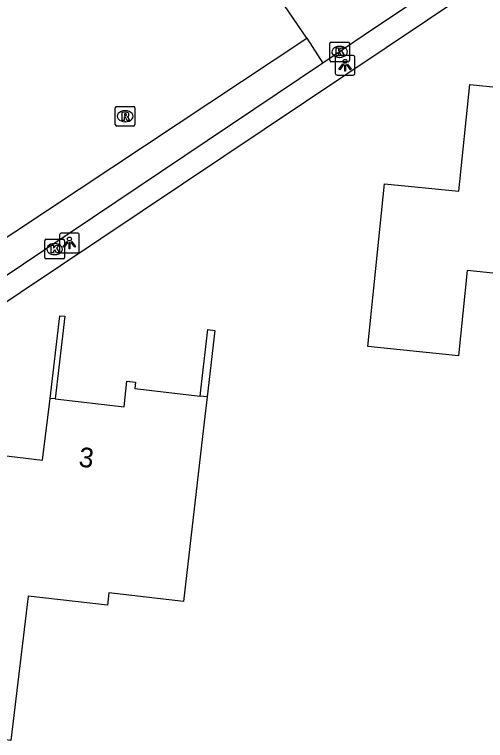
# Model space of a CAD drawing. Extents: x 162398 to 163643, y 386453 to 387397.
# Drawn here: x 163096.85 to 163120.81, y 386757.52 to 386794.48 of the extents above; entities that cross this region are included whole.
import ezdxf

# ---------------------------------------------------------------- set-up
doc = ezdxf.new("R2010")
doc.units = 0
for name, color, linetype in [('IMGEO_Kolk', 7, 'Continuous'), ('IMGEO_Lichtpunt', 7, 'Continuous'), ('IMGEO_Muur', 7, 'Continuous'), ('IMGEO_Pand', 7, 'Continuous'), ('IMGEO_Pand_nummerreeks', 7, 'Continuous'), ('IMGEO_Rijbaan_lokaal_gesloten', 7, 'Continuous'), ('IMGEO_Rijbaan_lokaal_open', 7, 'Continuous'), ('IMGEO_Rioolput', 7, 'Continuous'), ('IMGEO_Voetpad_open', 7, 'Continuous')]:
    doc.layers.add(name, color=color, linetype=linetype)

msp = doc.modelspace()

# ---------------------------------------------------------------- linework, layer by layer
at = {"layer": 'IMGEO_Kolk'}
for p, q in [((163112.89, 386792.156), (163112.89, 386793.008)), ((163112.965, 386793.082), (163113.817, 386793.082)), ((163113.378, 386792.862), (163113.403, 386792.862)), ((163113.891, 386793.008), (163113.891, 386792.156)), ((163113.817, 386792.082), (163112.965, 386792.082)), ((163113.401, 386792.302), (163113.376, 386792.302)), ((163098.391, 386782.115), (163098.391, 386782.967)), ((163098.466, 386783.041), (163099.318, 386783.041)), ((163098.879, 386782.821), (163098.904, 386782.821)), ((163099.392, 386782.967), (163099.392, 386782.115)), ((163099.318, 386782.041), (163098.466, 386782.041)), ((163098.902, 386782.261), (163098.877, 386782.261))]:
    msp.add_line(p, q, dxfattribs=at)
for points in [[(163112.89, 386792.156), (163112.89, 386793.008)], [(163112.965, 386793.082), (163113.817, 386793.082)], [(163113.211, 386792.782), (163113.334, 386792.782), (163113.334, 386792.631), (163113.464, 386792.782), (163113.628, 386792.782), (163113.482, 386792.631), (163113.635, 386792.382), (163113.483, 386792.382), (163113.398, 386792.546), (163113.334, 386792.479), (163113.334, 386792.382), (163113.211, 386792.382), (163113.211, 386792.782)], [(163113.891, 386793.008), (163113.891, 386792.156)], [(163113.817, 386792.082), (163112.965, 386792.082)], [(163098.391, 386782.115), (163098.391, 386782.967)], [(163098.466, 386783.041), (163099.318, 386783.041)], [(163099.392, 386782.967), (163099.392, 386782.115)], [(163098.712, 386782.741), (163098.835, 386782.741), (163098.835, 386782.59), (163098.965, 386782.741), (163099.129, 386782.741), (163098.983, 386782.59), (163099.136, 386782.341), (163098.984, 386782.341), (163098.899, 386782.505), (163098.835, 386782.438), (163098.835, 386782.341), (163098.712, 386782.341), (163098.712, 386782.741)], [(163099.318, 386782.041), (163098.466, 386782.041)]]:
    msp.add_lwpolyline(points, dxfattribs=at)
for centre, start, end in [((163112.967, 386793.006), 91.552, 178.448), ((163112.967, 386793.006), 91.552, 178.448), ((163113.815, 386793.006), 1.552, 88.448), ((163113.815, 386793.006), 1.552, 88.448), ((163112.967, 386792.158), 181.552, 268.448), ((163112.967, 386792.158), 181.552, 268.448), ((163113.815, 386792.158), 271.552, 358.448), ((163113.815, 386792.158), 271.552, 358.448), ((163098.468, 386782.965), 91.552, 178.448), ((163098.468, 386782.965), 91.552, 178.448), ((163099.316, 386782.965), 1.552, 88.448), ((163099.316, 386782.965), 1.552, 88.448), ((163098.468, 386782.117), 181.552, 268.448), ((163098.468, 386782.117), 181.552, 268.448), ((163099.316, 386782.117), 271.552, 358.448), ((163099.316, 386782.117), 271.552, 358.448)]:
    msp.add_arc(centre, 0.0765, start, end, dxfattribs=at)
for centre, major_axis, ratio, start_param, end_param in [((163113.377, 386792.582), (-0.387, 0.002), 0.722429, 4.712389, 7.853982), ((163113.402, 386792.582), (-0.39, 0.002), 0.717154, 1.570796, 4.712389), ((163098.878, 386782.541), (-0.387, 0.002), 0.722429, 4.712389, 7.853982), ((163098.903, 386782.541), (-0.39, 0.002), 0.717154, 1.570796, 4.712389)]:
    msp.add_ellipse(centre, major_axis=major_axis, ratio=ratio, start_param=start_param, end_param=end_param, dxfattribs=at)
at = {"layer": 'IMGEO_Lichtpunt'}
for p, q in [((163114.074, 386792.395), (163113.266, 386792.395)), ((163114.074, 386792.395), (163113.266, 386792.395)), ((163113.172, 386792.3), (163113.172, 386791.493)), ((163113.172, 386792.3), (163113.172, 386791.493)), ((163114.168, 386791.493), (163114.168, 386792.3)), ((163114.168, 386791.493), (163114.168, 386792.3)), ((163113.266, 386791.399), (163114.074, 386791.399)), ((163113.266, 386791.399), (163114.074, 386791.399)), ((163099.146, 386783.258), (163099.146, 386782.451)), ((163099.146, 386783.258), (163099.146, 386782.451)), ((163100.048, 386783.353), (163099.24, 386783.353)), ((163100.048, 386783.353), (163099.24, 386783.353)), ((163100.142, 386782.451), (163100.142, 386783.258)), ((163100.142, 386782.451), (163100.142, 386783.258)), ((163099.24, 386782.357), (163100.048, 386782.357)), ((163099.24, 386782.357), (163100.048, 386782.357))]:
    msp.add_line(p, q, dxfattribs=at)
for points in [[(163113.546, 386791.964), (163113.585, 386791.936), (163113.397, 386791.674), (163113.359, 386791.701), (163113.546, 386791.964)], [(163113.648, 386791.916), (163113.695, 386791.916), (163113.695, 386791.594), (163113.648, 386791.594), (163113.648, 386791.916)], [(163113.758, 386791.936), (163113.796, 386791.963), (163113.983, 386791.701), (163113.944, 386791.673), (163113.758, 386791.936)], [(163099.52, 386782.922), (163099.559, 386782.894), (163099.371, 386782.632), (163099.333, 386782.659), (163099.52, 386782.922)], [(163099.622, 386782.874), (163099.669, 386782.874), (163099.669, 386782.552), (163099.622, 386782.552), (163099.622, 386782.874)], [(163099.732, 386782.894), (163099.77, 386782.921), (163099.957, 386782.659), (163099.918, 386782.631), (163099.732, 386782.894)]]:
    msp.add_lwpolyline(points, dxfattribs=at)
for centre in [(163113.671, 386792.098), (163099.645, 386783.056)]:
    msp.add_circle(centre, 0.0994, dxfattribs=at)
for centre, start, end in [((163113.266, 386792.3), 90, 180), ((163113.266, 386792.3), 90, 180), ((163114.074, 386792.3), 0, 90), ((163114.074, 386792.3), 0, 90), ((163113.266, 386791.493), 180, 270), ((163113.266, 386791.493), 180, 270), ((163114.074, 386791.493), 270, 0), ((163114.074, 386791.493), 270, 360), ((163099.24, 386783.258), 90, 180), ((163099.24, 386783.258), 90, 180), ((163100.048, 386783.258), 0, 90), ((163100.048, 386783.258), 0, 90), ((163099.24, 386782.451), 180, 270), ((163099.24, 386782.451), 180, 270), ((163100.048, 386782.451), 270, 0), ((163100.048, 386782.451), 270, 360)]:
    msp.add_arc(centre, 0.0946, start, end, dxfattribs=at)
at = {"layer": 'IMGEO_Muur'}
for points in [[(163098.656, 386774.94), (163099.159, 386779.148), (163099.418, 386779.117), (163099.107, 386776.509), (163098.916, 386774.91)], [(163106.299, 386775.054), (163106.37, 386775.671), (163106.691, 386778.442), (163107.045, 386778.401), (163106.653, 386775.013)]]:
    msp.add_lwpolyline(points, dxfattribs=at)
at = {"layer": 'IMGEO_Pand'}
for points in [[(163114.834, 386777.579), (163115.17, 386780.893), (163115.672, 386785.867), (163119.461, 386785.484), (163120.009, 386790.916), (163124.515, 386790.461), (163124.452, 386789.844), (163126.903, 386789.596), (163127.352, 386794.043), (163132.281, 386793.545), (163131.779, 386788.571), (163131.188, 386782.72), (163127.593, 386783.083), (163127.458, 386781.745), (163123.579, 386782.137), (163123.473, 386781.083), (163119.879, 386781.446), (163119.441, 386777.113), (163114.834, 386777.579)], [(163098.916, 386774.91), (163102.434, 386774.504), (163102.569, 386775.819), (163103.01, 386775.768), (163102.972, 386775.438), (163106.299, 386775.054)], [(163106.653, 386775.013), (163106.471, 386773.435), (163105.449, 386764.595), (163101.649, 386765.034), (163101.577, 386764.413), (163097.541, 386764.869), (163096.663, 386757.522), (163093.013, 386757.959)], [(163106.653, 386775.013), (163106.299, 386775.054)], [(163094.119, 386768.051), (163094.578, 386772.239), (163098.281, 386771.797), (163098.656, 386774.94)], [(163098.916, 386774.91), (163098.656, 386774.94)]]:
    msp.add_lwpolyline(points, dxfattribs=at)
at = {"layer": 'IMGEO_Rijbaan_lokaal_gesloten'}
for points in [[(163128.699, 386802.855), (163128.182, 386802.509), (163114.647, 386793.426), (163112.536, 386792.008)], [(163111.717, 386793.28), (163112.536, 386792.008)]]:
    msp.add_lwpolyline(points, dxfattribs=at)
at = {"layer": 'IMGEO_Rijbaan_lokaal_open'}
for points in [[(163111.717, 386793.28), (163108.718, 386797.688)], [(163086.931, 386776.836), (163111.717, 386793.28)], [(163112.536, 386792.008), (163087.891, 386775.462)]]:
    msp.add_lwpolyline(points, dxfattribs=at)
at = {"layer": 'IMGEO_Rioolput'}
for p, q in [((163102.052, 386789.803), (163102.904, 386789.803)), ((163101.977, 386788.877), (163101.977, 386789.729)), ((163102.465, 386789.583), (163102.49, 386789.583)), ((163102.978, 386789.729), (163102.978, 386788.877)), ((163102.904, 386788.803), (163102.052, 386788.803)), ((163102.488, 386789.023), (163102.463, 386789.023))]:
    msp.add_line(p, q, dxfattribs=at)
for points in [[(163102.052, 386789.803), (163102.904, 386789.803)], [(163101.977, 386788.877), (163101.977, 386789.729)], [(163102.566, 386789.501), (163102.314, 386789.503), (163102.314, 386789.103)], [(163102.492, 386789.422), (163102.438, 386789.422), (163102.438, 386789.341)], [(163102.978, 386789.729), (163102.978, 386788.877)], [(163102.314, 386789.103), (163102.438, 386789.103), (163102.438, 386789.265), (163102.449, 386789.265)], [(163102.438, 386789.341), (163102.49, 386789.341)], [(163102.496, 386789.236), (163102.567, 386789.103), (163102.707, 386789.103), (163102.642, 386789.229)], [(163102.904, 386788.803), (163102.052, 386788.803)]]:
    msp.add_lwpolyline(points, dxfattribs=at)
for centre, radius, start, end in [((163102.054, 386789.727), 0.0765, 91.552, 178.448), ((163102.054, 386789.727), 0.0765, 91.552, 178.448), ((163102.902, 386789.727), 0.0765, 1.552, 88.448), ((163102.902, 386789.727), 0.0765, 1.552, 88.448), ((163102.498, 386789.326), 0.0964, 77.0061, 93.1865), ((163102.512, 386789.383), 0.0378, 276.6634, 79.6772), ((163102.565, 386789.391), 0.109, 350.3612, 89.416), ((163102.448, 386789.212), 0.0533, 26.0293, 88.6989), ((163102.474, 386789.53), 0.19, 274.7715, 282.9687), ((163102.563, 386789.391), 0.112, 277.5842, 350.9817), ((163102.547, 386789.176), 0.108, 29.5134, 73.7905), ((163102.054, 386788.879), 0.0765, 181.552, 268.448), ((163102.054, 386788.879), 0.0765, 181.552, 268.448), ((163102.902, 386788.879), 0.0765, 271.552, 358.448), ((163102.902, 386788.879), 0.0765, 271.552, 358.448)]:
    msp.add_arc(centre, radius, start, end, dxfattribs=at)
for centre, major_axis, ratio, start_param, end_param in [((163102.464, 386789.303), (-0.387, 0.002), 0.722429, 4.712389, 7.853982), ((163102.489, 386789.303), (-0.39, 0.002), 0.717154, 1.570796, 4.712389)]:
    msp.add_ellipse(centre, major_axis=major_axis, ratio=ratio, start_param=start_param, end_param=end_param, dxfattribs=at)
at = {"layer": 'IMGEO_Voetpad_open'}
msp.add_lwpolyline([(163146.898, 386813.664), (163065.982, 386759.453)], dxfattribs=at)

# ---------------------------------------------------------------- texts
at = {"layer": 'IMGEO_Pand_nummerreeks'}
msp.add_text('3', height=1, rotation=353.4167, dxfattribs=at).set_placement((163100.081, 386771.475))

doc.saveas('drawing.dxf')
